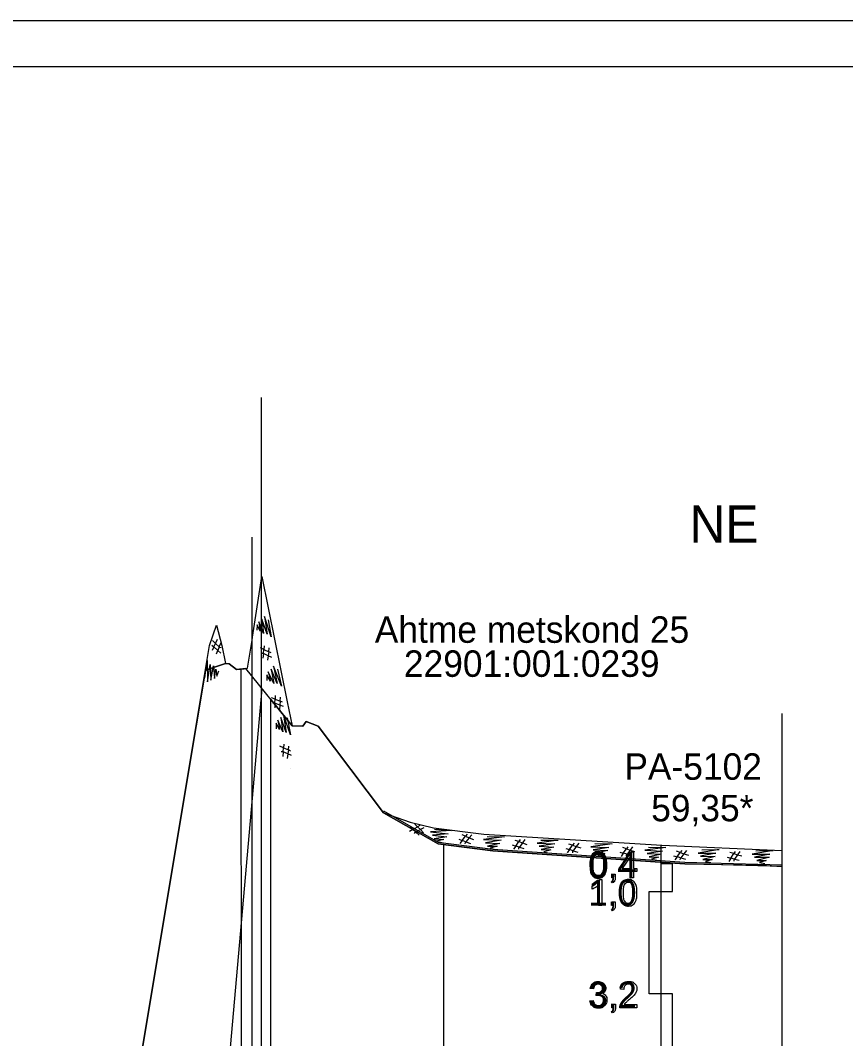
# Model space of a CAD drawing. Extents: x 700746 to 706058, y 6570320 to 6580460.
# Drawn here: x 704345.7 to 704523.5, y 6576529.3 to 6576748.7 of the extents above; entities that cross this region are included whole.
import ezdxf

# ---------------------------------------------------------------- set-up
doc = ezdxf.new("R2010")
doc.units = 0
for name, color, linetype in [('ABIJOONIS', 7, 'Continuous'), ('Default', 7, 'Continuous'), ('GEOLPUNKT', 7, 'Continuous'), ('GEOLPUNKT_proovid', 7, 'Continuous'), ('illumineerimisjooned', 7, 'Continuous'), ('kataster', 7, 'Continuous'), ('Kataster tekst', 7, 'Continuous'), ('Maapind', 7, 'Continuous'), ('mõõtpost parem', 7, 'Continuous'), ('PIIR', 7, 'Continuous'), ('Plokid', 7, 'Continuous'), ('Täide', 7, 'Continuous'), ('vahekiht', 7, 'Continuous'), ('VORMISTUS', 7, 'Continuous')]:
    doc.layers.add(name, color=color, linetype=linetype)

msp = doc.modelspace()

# ---------------------------------------------------------------- linework, layer by layer
at = {"layer": 'ABIJOONIS'}
msp.add_lwpolyline([(703946.83, 6576748.7), (705626.83, 6576748.7), (705626.83, 6575528.7), (703946.83, 6575528.7), (703946.83, 6576748.7)], dxfattribs=at)
at = {"layer": 'Default'}
for p, q in [((704383.53, 6576596.69), (704363.32, 6576475.24)), ((704509.89, 6576566.37), (704509.89, 6576566.37)), ((704509.89, 6576225.29), (704509.89, 6576566.37))]:
    msp.add_line(p, q, dxfattribs=at)
for points in [[(704404.25, 6576596.69), (704394.26, 6576609.04), (704392.22, 6576608.81), (704390.66, 6576610.07), (704389.89, 6576610.12), (704385.53, 6576608.71), (704383.53, 6576596.69)], [(704404.25, 6576596.69), (704394.26, 6576609.04), (704392.22, 6576608.81), (704390.66, 6576610.07), (704389.89, 6576610.12), (704385.53, 6576608.71)], [(704423.93, 6576577.98), (704409.85, 6576596.59), (704407.27, 6576597.66), (704406.56, 6576596.63), (704404.25, 6576596.69)], [(704509.89, 6576566.37), (704488.89, 6576566.97), (704447.53, 6576569.73), (704435.73, 6576571.28), (704423.93, 6576577.98)], [(704509.89, 6576566.37), (704488.89, 6576566.97), (704447.53, 6576569.73), (704435.73, 6576571.28), (704423.93, 6576577.98)], [(704509.89, 6576566.37), (704509.89, 6576566.37)]]:
    msp.add_lwpolyline(points, dxfattribs=at)
at = {"layer": 'GEOLPUNKT'}
msp.add_line((704483.69, 6576570.97), (704483.69, 6576235.97), dxfattribs=at)
for points in [[(704477.12, 6576563.96), (704477.12, 6576565.3), (704474.7, 6576565.3), (704474.7, 6576565.93), (704477.25, 6576569.56), (704477.81, 6576569.56), (704477.81, 6576565.93), (704478.57, 6576565.93), (704478.57, 6576565.3), (704477.81, 6576565.3), (704477.81, 6576563.96), (704477.12, 6576563.96)], [(704477.12, 6576565.93), (704477.12, 6576568.46), (704475.37, 6576565.93), (704477.12, 6576565.93)], [(704470.54, 6576563.58), (704470.98, 6576563.58), (704470.98, 6576557.96)], [(704473.27, 6576562.85), (704473.07, 6576563.15)], [(704473.12, 6576563.96), (704473.12, 6576564.74), (704473.9, 6576564.74), (704473.9, 6576563.96)], [(704473.51, 6576563.96), (704473.12, 6576563.96)], [(704468.92, 6576561.51), (704468.92, 6576562.18)], [(704470.98, 6576557.96), (704470.29, 6576557.96), (704470.29, 6576562.34)], [(704473.12, 6576557.96), (704473.12, 6576558.74), (704473.9, 6576558.74), (704473.9, 6576557.96)], [(704473.26, 6576556.85), (704473.07, 6576557.15)], [(704473.5, 6576557.96), (704473.12, 6576557.96)], [(704469.19, 6576540.01), (704468.51, 6576540.13)], [(704469.79, 6576538.62), (704469.87, 6576539.22)], [(704475.7, 6576539.89), (704474.99, 6576539.96)], [(704468.44, 6576537.45), (704469.12, 6576537.54)], [(704473.15, 6576535.96), (704473.15, 6576536.74), (704473.94, 6576536.74), (704473.94, 6576535.96)], [(704478.57, 6576536.62), (704478.57, 6576535.96), (704474.87, 6576535.96)], [(704475.82, 6576536.62), (704478.57, 6576536.62)], [(704473.3, 6576534.85), (704473.11, 6576535.15)], [(704473.54, 6576535.96), (704473.15, 6576535.96)]]:
    msp.add_lwpolyline(points, dxfattribs=at)
for points in [[(704486.19, 6576566.97), (704483.69, 6576566.97), (704483.69, 6576560.97), (704486.19, 6576560.97)], [(704481.19, 6576560.97), (704483.69, 6576560.97), (704483.69, 6576538.97), (704481.19, 6576538.97)], [(704486.19, 6576538.97), (704483.69, 6576538.97), (704483.69, 6576495.97), (704486.19, 6576495.97)]]:
    msp.add_lwpolyline(points, close=True, dxfattribs=at)
for points in [[(704468.4, 6576566.72), (704468.4, 6576567.71), (704468.6, 6576568.32), (704468.81, 6576568.93), (704469.21, 6576569.25), (704469.61, 6576569.58), (704470.22, 6576569.58), (704470.67, 6576569.58), (704471.02, 6576569.4), (704471.36, 6576569.22), (704471.58, 6576568.88), (704471.8, 6576568.54), (704471.92, 6576568.04), (704472.05, 6576567.55), (704472.05, 6576566.72), (704472.05, 6576565.74), (704471.85, 6576565.13), (704471.64, 6576564.52), (704471.24, 6576564.2), (704470.84, 6576563.87), (704470.22, 6576563.87), (704469.41, 6576563.87), (704468.95, 6576564.44), (704468.4, 6576565.15), (704468.4, 6576566.72)], [(704469.11, 6576566.72), (704469.11, 6576565.34), (704469.43, 6576564.89), (704469.75, 6576564.43), (704470.22, 6576564.43), (704470.7, 6576564.43), (704471.02, 6576564.89), (704471.34, 6576565.34), (704471.34, 6576566.72), (704471.34, 6576568.1), (704471.02, 6576568.56), (704470.7, 6576569.01), (704470.22, 6576569.01), (704469.74, 6576569.01), (704469.46, 6576568.61), (704469.11, 6576568.1), (704469.11, 6576566.72)], [(704468.92, 6576562.18), (704469.5, 6576562.45), (704469.93, 6576562.83), (704470.36, 6576563.22), (704470.54, 6576563.58)], [(704473.07, 6576563.15), (704473.29, 6576563.24), (704473.39, 6576563.43), (704473.5, 6576563.61), (704473.51, 6576563.96)], [(704473.9, 6576563.96), (704473.9, 6576563.53), (704473.75, 6576563.26), (704473.6, 6576563), (704473.27, 6576562.85)], [(704474.92, 6576560.72), (704474.92, 6576561.71), (704475.12, 6576562.32), (704475.33, 6576562.93), (704475.73, 6576563.25), (704476.13, 6576563.58), (704476.74, 6576563.58), (704477.19, 6576563.58), (704477.53, 6576563.4), (704477.87, 6576563.22), (704478.09, 6576562.88), (704478.31, 6576562.54), (704478.44, 6576562.04), (704478.57, 6576561.55), (704478.57, 6576560.72), (704478.57, 6576559.74), (704478.36, 6576559.13), (704478.16, 6576558.52), (704477.76, 6576558.2), (704477.36, 6576557.87), (704476.74, 6576557.87), (704475.93, 6576557.87), (704475.47, 6576558.44), (704474.92, 6576559.15), (704474.92, 6576560.72)], [(704475.63, 6576560.72), (704475.63, 6576559.34), (704475.95, 6576558.89), (704476.27, 6576558.43), (704476.74, 6576558.43), (704477.21, 6576558.43), (704477.54, 6576558.89), (704477.86, 6576559.34), (704477.86, 6576560.72), (704477.86, 6576562.1), (704477.54, 6576562.56), (704477.22, 6576563.01), (704476.73, 6576563.01), (704476.26, 6576563.01), (704475.98, 6576562.61), (704475.63, 6576562.1), (704475.63, 6576560.72)], [(704470.29, 6576562.34), (704470.05, 6576562.1), (704469.64, 6576561.87), (704469.24, 6576561.63), (704468.92, 6576561.51)], [(704473.07, 6576557.15), (704473.29, 6576557.24), (704473.39, 6576557.43), (704473.49, 6576557.61), (704473.5, 6576557.96)], [(704473.9, 6576557.96), (704473.9, 6576557.53), (704473.74, 6576557.26), (704473.59, 6576557), (704473.26, 6576556.85)], [(704468.51, 6576540.13), (704468.63, 6576540.82), (704469.08, 6576541.2), (704469.53, 6576541.58), (704470.19, 6576541.58), (704470.65, 6576541.58), (704471.04, 6576541.39), (704471.42, 6576541.19), (704471.63, 6576540.85), (704471.83, 6576540.51), (704471.83, 6576540.13), (704471.83, 6576539.77), (704471.64, 6576539.47), (704471.44, 6576539.17), (704471.06, 6576539), (704471.56, 6576538.88), (704471.83, 6576538.52), (704472.1, 6576538.16), (704472.1, 6576537.62), (704472.1, 6576536.89), (704471.57, 6576536.38), (704471.03, 6576535.87), (704470.22, 6576535.87), (704469.48, 6576535.87), (704468.99, 6576536.31), (704468.51, 6576536.75), (704468.44, 6576537.45)], [(704469.87, 6576539.22), (704469.94, 6576539.21), (704469.98, 6576539.21), (704470.42, 6576539.21), (704470.77, 6576539.44), (704471.12, 6576539.67), (704471.12, 6576540.14), (704471.12, 6576540.52), (704470.87, 6576540.77), (704470.61, 6576541.02), (704470.21, 6576541.02), (704469.8, 6576541.02), (704469.54, 6576540.77), (704469.27, 6576540.51), (704469.19, 6576540.01)], [(704474.87, 6576535.96), (704474.86, 6576536.21), (704474.95, 6576536.44), (704475.09, 6576536.82), (704475.4, 6576537.18), (704475.71, 6576537.55), (704476.3, 6576538.03), (704477.21, 6576538.78), (704477.53, 6576539.22), (704477.85, 6576539.65), (704477.85, 6576540.04), (704477.85, 6576540.45), (704477.56, 6576540.73), (704477.27, 6576541.01), (704476.8, 6576541.01), (704476.3, 6576541.01), (704476, 6576540.72), (704475.71, 6576540.42), (704475.7, 6576539.89)], [(704474.99, 6576539.96), (704475.07, 6576540.75), (704475.54, 6576541.17), (704476.01, 6576541.58), (704476.81, 6576541.58), (704477.62, 6576541.58), (704478.09, 6576541.13), (704478.56, 6576540.69), (704478.56, 6576540.03), (704478.56, 6576539.69), (704478.42, 6576539.37), (704478.28, 6576539.04), (704477.96, 6576538.68), (704477.65, 6576538.33), (704476.91, 6576537.7), (704476.29, 6576537.18), (704476.11, 6576536.99), (704475.94, 6576536.81), (704475.82, 6576536.62)], [(704469.12, 6576537.54), (704469.24, 6576536.95), (704469.53, 6576536.69), (704469.81, 6576536.43), (704470.22, 6576536.43), (704470.71, 6576536.43), (704471.04, 6576536.77), (704471.37, 6576537.11), (704471.37, 6576537.6), (704471.37, 6576538.08), (704471.07, 6576538.38), (704470.76, 6576538.69), (704470.28, 6576538.69), (704470.08, 6576538.69), (704469.79, 6576538.62)], [(704473.11, 6576535.15), (704473.33, 6576535.24), (704473.43, 6576535.43), (704473.53, 6576535.61), (704473.54, 6576535.96)], [(704473.94, 6576535.96), (704473.94, 6576535.53), (704473.78, 6576535.26), (704473.63, 6576535), (704473.3, 6576534.85)]]:
    msp.add_open_spline(points, degree=3, dxfattribs=at)
at = {"layer": 'illumineerimisjooned'}
for p, q in [((704395.63, 6576607.35), (704395.63, 6576637.35)), ((704395.63, 6576279.37), (704395.63, 6576607.35))]:
    msp.add_line(p, q, dxfattribs=at)
at = {"layer": 'kataster'}
msp.add_line((704397.63, 6576637.42), (704397.63, 6576667.42), dxfattribs=at)
at = {"layer": 'Maapind'}
msp.add_lwpolyline([(704363.32, 6576475.24), (704386.4, 6576613.98), (704386.4, 6576613.98), (704387.94, 6576618.35), (704389.06, 6576614), (704389.89, 6576610.12), (704390.66, 6576610.07), (704392.22, 6576608.81), (704393.9, 6576608.97), (704394.62, 6576609.11), (704395.61, 6576615.15), (704395.72, 6576615.8), (704397.73, 6576628.85), (704403.17, 6576601.9), (704404.25, 6576596.69), (704406.56, 6576596.63), (704407.27, 6576597.66), (704409.85, 6576596.59), (704423.93, 6576577.98), (704429.68, 6576575.97), (704434.72, 6576574.74), (704445.53, 6576573.34), (704483.93, 6576570.97), (704509.89, 6576569.86)], dxfattribs=at)
at = {"layer": 'PIIR'}
msp.add_line((704397.63, 6576271.37), (704397.63, 6576637.42), dxfattribs=at)
at = {"layer": 'Plokid'}
for p, q in [((704393.63, 6576279.37), (704393.23, 6576608.92)), ((704399.63, 6576230.72), (704399.63, 6576602.4)), ((704436.91, 6576226.15), (704436.91, 6576571.12))]:
    msp.add_line(p, q, dxfattribs=at)
for points in [[(704363.32, 6576475.24), (704385.53, 6576608.71), (704389.89, 6576610.12), (704390.66, 6576610.07), (704392.22, 6576608.81), (704393.23, 6576608.92)], [(704399.63, 6576602.4), (704404.25, 6576596.69), (704406.56, 6576596.63), (704407.27, 6576597.66), (704409.85, 6576596.59), (704423.93, 6576577.98), (704435.73, 6576571.28), (704435.73, 6576571.28), (704447.53, 6576569.73), (704488.89, 6576566.97), (704505.33, 6576566.67), (704509.89, 6576566.37)]]:
    msp.add_lwpolyline(points, dxfattribs=at)
at = {"layer": 'Täide'}
for p, q in [((704388.13, 6576617.6), (704388.13, 6576617.6)), ((704399.58, 6576608.69), (704399.58, 6576608.69)), ((704402.31, 6576598.08), (704402.31, 6576598.08)), ((704509.89, 6576239.37), (704509.89, 6576599.37)), ((704383.53, 6576596.69), (704363.32, 6576475.24)), ((704403.9, 6576587.54), (704403.9, 6576587.54)), ((704509.89, 6576225.29), (704509.89, 6576566.37))]:
    msp.add_line(p, q, dxfattribs=at)
for points in [[(704399.09, 6576619.55), (704399.7, 6576615.88), (704398.3, 6576620.25), (704398.82, 6576616.46), (704397.7, 6576619.66), (704398.1, 6576616.56), (704397.07, 6576619.11), (704397.37, 6576617.07), (704396.7, 6576618.48), (704396.66, 6576617.29)], [(704386.94, 6576614.06), (704387.35, 6576613.69), (704387.72, 6576614.46), (704388.14, 6576615.36)], [(704388.95, 6576613.53), (704388.65, 6576613.58), (704388.54, 6576613.68), (704388.21, 6576612.92), (704387.35, 6576613.69), (704387, 6576612.94)], [(704387.08, 6576615.06), (704387.72, 6576614.46), (704388.54, 6576613.68), (704388.95, 6576614.64)], [(704398.23, 6576613.92), (704398.15, 6576613.14), (704397.39, 6576613.48)], [(704397.61, 6576612.34), (704397.92, 6576612.37), (704398.06, 6576612.31), (704398.15, 6576613.14), (704399.19, 6576612.65), (704399.31, 6576613.48)], [(704387.9, 6576612.2), (704388.21, 6576612.92), (704388.84, 6576612.37)], [(704399.85, 6576611.42), (704399.06, 6576611.81), (704398.06, 6576612.31), (704397.94, 6576611.28)], [(704399.69, 6576612.42), (704399.19, 6576612.65), (704399.06, 6576611.81), (704398.92, 6576610.82)], [(704404.25, 6576596.69), (704394.26, 6576609.04), (704392.22, 6576608.81), (704390.66, 6576610.07), (704389.89, 6576610.12), (704385.53, 6576608.71), (704383.53, 6576596.69)], [(704385.43, 6576607.06), (704385.93, 6576610.75), (704385.99, 6576606.17), (704386.6, 6576609.94), (704386.73, 6576606.55), (704387.26, 6576609.64), (704387.49, 6576606.9), (704387.8, 6576608.93), (704388.03, 6576607.39), (704388.42, 6576608.52)], [(704401.08, 6576608.89), (704401.94, 6576605.27), (704400.25, 6576609.52), (704401.02, 6576605.78), (704399.69, 6576608.9), (704400.29, 6576605.83), (704399.1, 6576608.31), (704399.54, 6576606.3), (704398.77, 6576607.65), (704398.81, 6576606.46)], [(704400.61, 6576603.21), (704400.58, 6576602.42), (704399.79, 6576602.72)], [(704400.1, 6576601.59), (704400.4, 6576601.65), (704400.54, 6576601.59), (704400.58, 6576602.42), (704401.65, 6576602), (704401.71, 6576602.84)], [(704402.4, 6576600.83), (704401.58, 6576601.16), (704400.54, 6576601.59), (704400.5, 6576600.55)], [(704402.16, 6576601.81), (704401.65, 6576602), (704401.58, 6576601.16), (704401.5, 6576600.17)], [(704403.16, 6576598.39), (704403.85, 6576594.73), (704402.35, 6576599.06), (704402.96, 6576595.29), (704401.77, 6576598.46), (704402.23, 6576595.37), (704401.15, 6576597.9), (704401.5, 6576595.87), (704400.8, 6576597.26), (704400.78, 6576596.07)], [(704423.93, 6576577.98), (704409.85, 6576596.59), (704407.27, 6576597.66), (704406.56, 6576596.63), (704404.25, 6576596.69)], [(704402.43, 6576592.74), (704402.36, 6576591.95), (704401.59, 6576592.28)], [(704401.85, 6576591.14), (704402.15, 6576591.18), (704402.29, 6576591.12), (704402.36, 6576591.95), (704403.42, 6576591.49), (704403.52, 6576592.32)], [(704403.92, 6576591.27), (704403.42, 6576591.49), (704403.31, 6576590.64), (704403.19, 6576589.66)], [(704404.11, 6576590.27), (704403.31, 6576590.64), (704402.29, 6576591.12), (704402.2, 6576590.09)], [(704423.93, 6576578.35), (704435.73, 6576571.64), (704447.53, 6576570.1), (704488.89, 6576567.34), (704509.89, 6576566.74)], [(704509.89, 6576566.37), (704488.89, 6576566.97), (704447.53, 6576569.73), (704435.73, 6576571.28), (704423.93, 6576577.98)], [(704429.67, 6576574.89), (704430.25, 6576574.36), (704429.52, 6576573.95)], [(704430.58, 6576573.46), (704430.74, 6576573.73), (704430.87, 6576573.8), (704430.25, 6576574.36), (704431.26, 6576574.92), (704430.66, 6576575.5)], [(704432.64, 6576574.74), (704431.87, 6576574.32), (704430.87, 6576573.8), (704431.64, 6576573.1)], [(704431.74, 6576575.19), (704431.26, 6576574.92), (704431.87, 6576574.32), (704432.58, 6576573.63)], [(704434.91, 6576574.44), (704438.62, 6576574.15), (704434.05, 6576573.84), (704437.86, 6576573.44), (704434.48, 6576573.12), (704437.59, 6576572.76), (704434.86, 6576572.38), (704436.91, 6576572.18), (704435.39, 6576571.87), (704436.53, 6576571.54)], [(704440.18, 6576572.27), (704440.92, 6576572), (704440.4, 6576571.34)], [(704441.56, 6576571.29), (704441.6, 6576571.59), (704441.7, 6576571.71), (704440.92, 6576572), (704441.64, 6576572.89), (704440.87, 6576573.21)], [(704441.98, 6576573.32), (704441.64, 6576572.89), (704442.43, 6576572.57), (704443.35, 6576572.19)], [(704442.99, 6576573.24), (704442.43, 6576572.57), (704441.7, 6576571.71), (704442.68, 6576571.35)], [(704446.27, 6576572.86), (704449.99, 6576572.81), (704445.45, 6576572.2), (704449.27, 6576572.05), (704445.92, 6576571.51), (704449.04, 6576571.35), (704446.35, 6576570.79), (704448.4, 6576570.73), (704446.91, 6576570.32), (704448.07, 6576570.06)], [(704453.1, 6576570.13), (704453.13, 6576570.44), (704453.21, 6576570.56), (704452.42, 6576570.8), (704453.08, 6576571.74), (704452.29, 6576572)], [(704453.39, 6576572.19), (704453.08, 6576571.74), (704453.89, 6576571.46), (704454.83, 6576571.15)], [(704454.41, 6576572.17), (704453.89, 6576571.46), (704453.21, 6576570.56), (704454.21, 6576570.27)], [(704457.87, 6576572.08), (704461.59, 6576572.03), (704457.05, 6576571.43), (704460.87, 6576571.27), (704457.52, 6576570.73), (704460.64, 6576570.58), (704457.95, 6576570.02), (704460.01, 6576569.96), (704458.51, 6576569.54), (704459.67, 6576569.29)], [(704451.66, 6576571.02), (704452.42, 6576570.8), (704451.94, 6576570.11)], [(704463.26, 6576570.25), (704464.02, 6576570.02), (704463.54, 6576569.33)], [(704464.71, 6576569.36), (704464.73, 6576569.66), (704464.81, 6576569.79), (704464.02, 6576570.02), (704464.68, 6576570.96), (704463.89, 6576571.23)], [(704465, 6576571.41), (704464.68, 6576570.96), (704465.49, 6576570.69), (704466.43, 6576570.37)], [(704466.01, 6576571.4), (704465.49, 6576570.69), (704464.81, 6576569.79), (704465.81, 6576569.49)], [(704469.47, 6576571.31), (704473.19, 6576571.26), (704468.65, 6576570.65), (704472.47, 6576570.5), (704469.12, 6576569.96), (704472.25, 6576569.8), (704469.55, 6576569.24), (704471.61, 6576569.18), (704470.11, 6576568.77), (704471.27, 6576568.52)], [(704474.87, 6576569.47), (704475.62, 6576569.25), (704475.15, 6576568.56)], [(704476.31, 6576568.58), (704476.33, 6576568.89), (704476.42, 6576569.01), (704475.62, 6576569.25), (704476.29, 6576570.19), (704475.49, 6576570.45)], [(704476.6, 6576570.64), (704476.29, 6576570.19), (704477.09, 6576569.91), (704478.03, 6576569.6)], [(704477.61, 6576570.62), (704477.09, 6576569.91), (704476.42, 6576569.01), (704477.42, 6576568.72)], [(704481.08, 6576570.54), (704484.8, 6576570.48), (704480.26, 6576569.88), (704484.08, 6576569.72), (704480.73, 6576569.19), (704483.85, 6576569.03), (704481.16, 6576568.47), (704483.21, 6576568.41), (704481.72, 6576567.99), (704482.87, 6576567.74)], [(704487.91, 6576567.81), (704487.93, 6576568.11), (704488.02, 6576568.24), (704487.23, 6576568.48), (704487.89, 6576569.42), (704487.1, 6576569.68)], [(704488.2, 6576569.86), (704487.89, 6576569.42), (704488.7, 6576569.14), (704489.64, 6576568.83)], [(704489.22, 6576569.85), (704488.7, 6576569.14), (704488.02, 6576568.24), (704489.02, 6576567.94)], [(704492.56, 6576569.94), (704496.28, 6576570.07), (704491.77, 6576569.25), (704495.59, 6576569.27), (704492.28, 6576568.58), (704495.4, 6576568.57), (704492.74, 6576567.88), (704494.8, 6576567.92), (704493.32, 6576567.43), (704494.49, 6576567.24)], [(704499.52, 6576567.55), (704499.53, 6576567.85), (704499.61, 6576567.98), (704498.8, 6576568.18), (704499.42, 6576569.15), (704498.61, 6576569.38)], [(704499.71, 6576569.62), (704499.42, 6576569.15), (704500.24, 6576568.92), (704501.19, 6576568.65)], [(704500.72, 6576569.65), (704500.24, 6576568.92), (704499.61, 6576567.98), (704500.62, 6576567.74)], [(704504.19, 6576569.73), (704507.9, 6576569.86), (704503.4, 6576569.03), (704507.22, 6576569.06), (704503.9, 6576568.37), (704507.03, 6576568.36), (704504.37, 6576567.67), (704506.42, 6576567.71), (704504.95, 6576567.22), (704506.12, 6576567.03)], [(704486.47, 6576568.7), (704487.23, 6576568.48), (704486.75, 6576567.79)], [(704498.03, 6576568.37), (704498.8, 6576568.18), (704498.36, 6576567.47)], [(704509.89, 6576566.37), (704509.89, 6576566.37)]]:
    msp.add_lwpolyline(points, dxfattribs=at)
at = {"layer": 'vahekiht'}
msp.add_lwpolyline([(704397.71, 6576604.74), (704380.84, 6576413.33), (704348.43, 6576263.37)], dxfattribs=at)
at = {"layer": 'VORMISTUS'}
msp.add_lwpolyline([(703986.83, 6575538.7), (705616.83, 6575538.7), (705616.83, 6576738.7), (703986.83, 6576738.7)], close=True, dxfattribs=at)

# ---------------------------------------------------------------- texts
at = {"layer": 'GEOLPUNKT'}
for s, p in [('0,4', (704468.08, 6576563.96)), ('1,0', (704468.07, 6576557.96)), ('3,2', (704468.11, 6576535.96))]:
    msp.add_text(s, height=5.6, dxfattribs=at).set_placement(p)
at = {"layer": 'GEOLPUNKT_proovid'}
for s, p in [('PA-5102', (704475.84, 6576585.07)), ('59,35*', (704481.63, 6576576.12))]:
    msp.add_text(s, height=5.7, dxfattribs=at).set_placement(p)
at = {"layer": 'Kataster tekst'}
for s, p in [('Ahtme metskond 25', (704422.05, 6576614.58)), ('22901:001:0239', (704428.33, 6576607.25))]:
    msp.add_text(s, height=5.7, dxfattribs=at).set_placement(p)
at = {"layer": 'mõõtpost parem'}
msp.add_text('NE', height=8, dxfattribs=at).set_placement((704489.89, 6576636.17))

doc.saveas('drawing.dxf')
